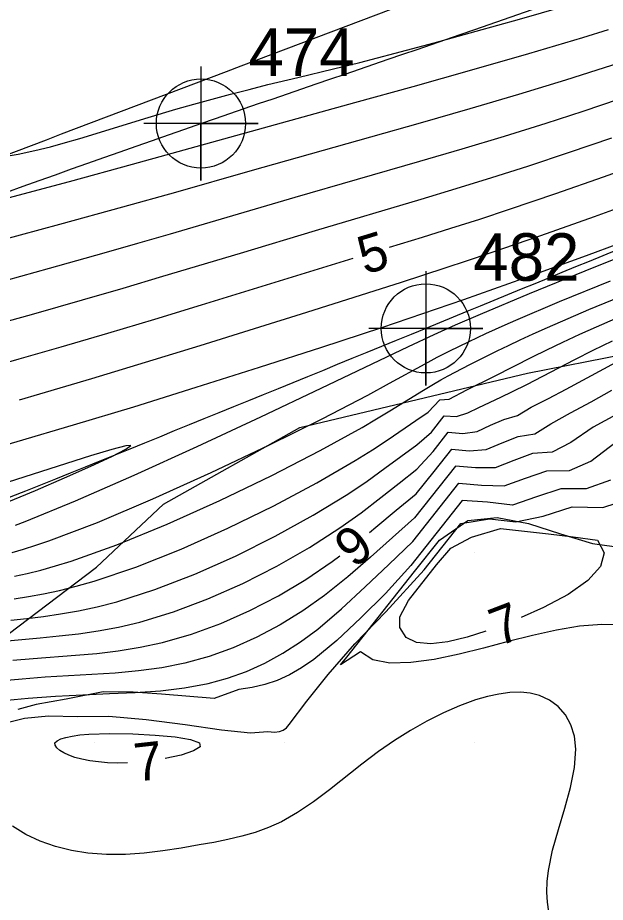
# Model space of a CAD drawing. Extents: x 2602990 to 2605851, y 618069 to 619180.
# Drawn here: x 2603855.97 to 2603886.87, y 618561.61 to 618608.13 of the extents above; entities that cross this region are included whole.
import ezdxf

# ---------------------------------------------------------------- set-up
doc = ezdxf.new("R2010")
doc.units = 0
for name, color, linetype in [('DTM Contours Major', 7, 'Continuous'), ('DTM Contours Minor', 7, 'Continuous'), ('DTM Contours Minor Text', 7, 'Continuous'), ('Exist DTM Breakline', 7, 'Continuous'), ('Exist DTM Breakline Cogo Number', 7, 'Continuous'), ('Exist DTM Breakline Cogo Point CELL', 7, 'Continuous'), ('Exist DTM Crownline', 7, 'Continuous'), ('Exist DTM QL2 LIDAR Elevation Point', 7, 'Continuous'), ('Exist Roads EOP', 7, 'Continuous'), ('PH Exist DTM Obscure Area', 7, 'Continuous')]:
    doc.layers.add(name, color=color, linetype=linetype)

# ---------------------------------------------------------------- blocks, each defined once
blk = doc.blocks.new('EXIST DTM BREAKLINE COGO POINT')
at = {"layer": 'Exist DTM Breakline Cogo Point CELL'}
blk.add_lwpolyline([(0, 0.06), (0, -0.06), (0, 0), (0.06, 0), (-0.06, 0)], dxfattribs=at)
blk.add_circle((0, 0), 0.04688, dxfattribs=at)

msp = doc.modelspace()

# ---------------------------------------------------------------- linework, layer by layer
at = {"layer": 'DTM Contours Major'}
for points in [[(2603888.008, 618605.886), (2603886.413, 618605.368), (2603884.768, 618604.847), (2603882.301, 618604.093), (2603879.74, 618603.337), (2603877.131, 618602.586), (2603874.521, 618601.846), (2603868.172, 618600.057), (2603864.266, 618598.949), (2603861.475, 618598.169), (2603858.162, 618597.26), (2603850.902, 618595.299), (2603847.242, 618594.311), (2603843.753, 618593.362), (2603839.992, 618592.317), (2603837.792, 618591.687), (2603837.315, 618591.546)], [(2603855.245, 618575.339), (2603856.182, 618575.431), (2603857.154, 618575.522), (2603858.146, 618575.619), (2603859.16, 618575.738), (2603860.202, 618575.89), (2603861.274, 618576.089), (2603862.382, 618576.349), (2603864.151, 618576.885), (2603865.971, 618577.569), (2603867.798, 618578.379), (2603869.593, 618579.288), (2603871.311, 618580.272), (2603872.912, 618581.305), (2603874.022, 618582.102), (2603875.056, 618582.894), (2603876.03, 618583.663), (2603876.958, 618584.389), (2603877.809, 618585.326), (2603878.602, 618586.335), (2603879.382, 618586.26), (2603880.124, 618586.379), (2603880.823, 618586.699), (2603881.53, 618587.007), (2603882.256, 618587.219), (2603882.973, 618587.652), (2603883.875, 618588.1), (2603884.806, 618588.593), (2603886.789, 618589.672), (2603887.858, 618590.239)]]:
    msp.add_lwpolyline(points, dxfattribs=at)
at = {"layer": 'DTM Contours Minor'}
for points in [[(2603855.044, 618600.793), (2603855.989, 618600.961), (2603856.868, 618601.149), (2603857.693, 618601.351), (2603858.475, 618601.565), (2603859.226, 618601.785), (2603862.821, 618602.891), (2603864.274, 618603.321), (2603865.222, 618603.59), (2603866.185, 618603.854), (2603867.16, 618604.113), (2603868.142, 618604.366), (2603869.126, 618604.612), (2603870.706, 618604.994), (2603872.571, 618605.439), (2603873.964, 618605.783), (2603875.815, 618606.261), (2603877.873, 618606.812), (2603880.077, 618607.419), (2603882.362, 618608.062), (2603884.664, 618608.722)], [(2603887.024, 618607.495), (2603885.658, 618607.079), (2603882.828, 618606.24), (2603879.824, 618605.374), (2603876.743, 618604.503), (2603873.681, 618603.648), (2603861.987, 618600.412), (2603858.675, 618599.509), (2603855.451, 618598.645)], [(2603887.592, 618603.844), (2603885.682, 618603.205), (2603883.744, 618602.575), (2603881.548, 618601.889), (2603879.327, 618601.219), (2603877.098, 618600.565), (2603870.548, 618598.676), (2603863.981, 618596.749), (2603862.273, 618596.253), (2603860.493, 618595.744), (2603857.614, 618594.94), (2603854.592, 618594.111), (2603848.408, 618592.44), (2603845.391, 618591.628), (2603841.247, 618590.5), (2603838.762, 618589.809), (2603836.238, 618589.09), (2603834.913, 618588.704), (2603831.563, 618587.709), (2603827.989, 618586.623), (2603824.341, 618585.491)], [(2603887.183, 618601.8), (2603884.967, 618601.04), (2603882.772, 618600.31), (2603880.882, 618599.706), (2603879.014, 618599.129), (2603877.16, 618598.57), (2603871.616, 618596.931), (2603867.657, 618595.741), (2603863.585, 618594.515), (2603861.491, 618593.894), (2603859.35, 618593.271), (2603856.789, 618592.545), (2603854.186, 618591.822), (2603851.573, 618591.109), (2603842.337, 618588.623), (2603840.722, 618588.184), (2603839.112, 618587.74), (2603837.48, 618587.284), (2603835.801, 618586.806), (2603834.05, 618586.299), (2603831.02, 618585.4), (2603827.844, 618584.434), (2603824.636, 618583.434)], [(2603889.317, 618600.657), (2603886.759, 618599.746), (2603884.241, 618598.865), (2603881.809, 618598.04), (2603880.249, 618597.529), (2603878.73, 618597.045), (2603877.233, 618596.579), (2603875.503, 618596.05)], [(2603889.179, 618598.716), (2603886.283, 618597.669), (2603883.464, 618596.666), (2603880.792, 618595.742), (2603879.597, 618595.34), (2603878.434, 618594.955), (2603876.137, 618594.213), (2603871.157, 618592.637), (2603868.395, 618591.768), (2603865.547, 618590.88), (2603862.676, 618589.995), (2603859.844, 618589.137), (2603857.115, 618588.329), (2603856.049, 618588.021)], [(2603889.261, 618596.864), (2603885.852, 618595.61), (2603882.556, 618594.417), (2603879.401, 618593.301), (2603877.253, 618592.561), (2603875.093, 618591.832), (2603871.94, 618590.791), (2603868.661, 618589.731), (2603865.337, 618588.678), (2603862.052, 618587.659), (2603858.887, 618586.699), (2603855.926, 618585.825), (2603854.594, 618585.441), (2603853.308, 618585.077), (2603850.792, 618584.38), (2603848.215, 618583.684), (2603842.883, 618582.261), (2603840.061, 618581.504), (2603837.211, 618580.728), (2603834.389, 618579.944), (2603831.652, 618579.159), (2603829.703, 618578.581), (2603827.821, 618578.002), (2603826.01, 618577.422)], [(2603855.852, 618581.453), (2603856.358, 618581.644), (2603859.009, 618582.723), (2603862.09, 618584.072), (2603865.403, 618585.581), (2603868.748, 618587.144), (2603871.926, 618588.651), (2603876.521, 618590.841), (2603877.869, 618591.467), (2603878.995, 618591.975), (2603880.304, 618592.548), (2603882.876, 618593.63), (2603885.805, 618594.822), (2603889.004, 618596.095)], [(2603873.591, 618595.465), (2603870.405, 618594.491), (2603865.617, 618593.018), (2603863.158, 618592.268), (2603860.687, 618591.525), (2603858.229, 618590.801), (2603856.033, 618590.171), (2603853.864, 618589.563), (2603851.72, 618588.973), (2603849.597, 618588.397), (2603841.466, 618586.216), (2603839.48, 618585.676), (2603837.466, 618585.12), (2603835.409, 618584.542), (2603833.296, 618583.935), (2603830.607, 618583.142), (2603827.869, 618582.312), (2603825.136, 618581.458)], [(2603855.684, 618580.011), (2603856.279, 618580.187), (2603856.915, 618580.388), (2603857.596, 618580.619), (2603860.157, 618581.594), (2603863.066, 618582.825), (2603866.133, 618584.21), (2603869.167, 618585.65), (2603871.977, 618587.042), (2603874.373, 618588.285), (2603875.524, 618588.91), (2603877.389, 618589.939), (2603878.028, 618590.277), (2603878.653, 618590.596), (2603879.703, 618591.11), (2603880.588, 618591.527), (2603881.595, 618591.983), (2603882.155, 618592.229), (2603884.449, 618593.2), (2603887.131, 618594.291)], [(2603855.796, 618578.758), (2603856.471, 618578.909), (2603857.19, 618579.088), (2603857.957, 618579.301), (2603858.777, 618579.554), (2603861.177, 618580.415), (2603863.835, 618581.507), (2603866.602, 618582.749), (2603869.33, 618584.062), (2603871.87, 618585.366), (2603874.074, 618586.582), (2603874.842, 618587.032), (2603875.54, 618587.455), (2603877.31, 618588.554), (2603877.825, 618588.864), (2603878.214, 618589.087), (2603878.595, 618589.298), (2603878.973, 618589.499), (2603879.74, 618589.892), (2603881.188, 618590.614), (2603881.769, 618590.897), (2603882.396, 618591.196), (2603883.078, 618591.513), (2603883.821, 618591.849), (2603885.997, 618592.786), (2603888.481, 618593.804)], [(2603855.786, 618577.578), (2603856.54, 618577.697), (2603857.33, 618577.841), (2603858.163, 618578.016), (2603859.044, 618578.231), (2603859.98, 618578.495), (2603862.187, 618579.241), (2603864.569, 618580.191), (2603867.02, 618581.284), (2603869.433, 618582.463), (2603871.7, 618583.669), (2603873.715, 618584.843), (2603874.623, 618585.415), (2603875.449, 618585.96), (2603876.904, 618586.951), (2603877.558, 618587.389), (2603878.157, 618588.034), (2603878.655, 618588.073), (2603879.592, 618588.562), (2603881.038, 618589.279), (2603883.036, 618590.291), (2603883.799, 618590.67), (2603884.625, 618591.07), (2603885.523, 618591.49), (2603887.555, 618592.387)], [(2603855.603, 618576.442), (2603856.448, 618576.539), (2603857.32, 618576.648), (2603858.223, 618576.781), (2603859.164, 618576.947), (2603860.147, 618577.157), (2603861.179, 618577.422), (2603863.175, 618578.061), (2603865.277, 618578.874), (2603867.413, 618579.823), (2603869.513, 618580.867), (2603871.506, 618581.966), (2603873.321, 618583.08), (2603874.342, 618583.768), (2603875.28, 618584.437), (2603876.961, 618585.673), (2603877.721, 618586.343), (2603878.396, 618587.2), (2603879.034, 618587.165), (2603879.633, 618587.347), (2603880.208, 618587.629), (2603881.381, 618588.179), (2603881.986, 618588.468), (2603882.745, 618588.848), (2603885.27, 618590.165), (2603886.225, 618590.648), (2603887.252, 618591.147)], [(2603874.469, 618581.069), (2603874.797, 618581.338), (2603875.869, 618582.242), (2603876.912, 618583.102), (2603877.866, 618584.273), (2603878.796, 618585.447), (2603879.715, 618585.352), (2603880.605, 618585.418), (2603881.438, 618585.772), (2603882.28, 618586.11), (2603883.154, 618586.254), (2603883.996, 618586.769), (2603885.042, 618587.349), (2603886.114, 618587.926), (2603887.212, 618588.544)], [(2603887.45, 618587.258), (2603886.234, 618586.593), (2603885.048, 618585.793), (2603884.064, 618585.287), (2603883.037, 618585.211), (2603882.053, 618584.846), (2603881.079, 618584.462), (2603880.039, 618584.455), (2603878.983, 618584.555), (2603876.834, 618581.837), (2603874.517, 618579.771), (2603873.329, 618578.735), (2603872.104, 618577.75), (2603870.954, 618576.933), (2603869.766, 618576.199), (2603868.548, 618575.553), (2603867.302, 618574.999), (2603866.035, 618574.542), (2603864.75, 618574.188), (2603863.541, 618573.949), (2603862.324, 618573.783), (2603861.099, 618573.67), (2603859.87, 618573.59), (2603858.637, 618573.523), (2603857.403, 618573.45), (2603856.196, 618573.356), (2603854.989, 618573.243)], [(2603855.052, 618572.204), (2603856.521, 618572.347), (2603857.958, 618572.457), (2603859.393, 618572.531), (2603860.79, 618572.586), (2603862.15, 618572.648), (2603863.469, 618572.74), (2603864.745, 618572.889), (2603865.976, 618573.119), (2603867.001, 618573.398), (2603867.995, 618573.757), (2603868.963, 618574.194), (2603869.908, 618574.712), (2603870.836, 618575.309), (2603871.75, 618575.986), (2603873, 618577.046), (2603874.243, 618578.196), (2603875.49, 618579.377), (2603876.741, 618580.591), (2603879.169, 618583.657), (2603880.361, 618583.555), (2603881.547, 618583.511), (2603882.665, 618583.921), (2603883.796, 618584.308), (2603884.976, 618584.316), (2603886.108, 618584.808), (2603887.437, 618585.83)], [(2603855.296, 618582.61), (2603856.895, 618583.278), (2603858.434, 618583.938), (2603859.809, 618584.547), (2603860.916, 618585.061), (2603861.652, 618585.436), (2603861.914, 618585.63), (2603861.646, 618585.614), (2603860.915, 618585.42), (2603859.803, 618585.084), (2603855.002, 618583.569)], [(2603887.142, 618583.812), (2603885.866, 618583.352), (2603884.524, 618583.355), (2603883.247, 618582.94), (2603881.985, 618582.501), (2603880.666, 618582.65), (2603879.345, 618582.751), (2603876.631, 618579.325), (2603875.308, 618577.861), (2603874.008, 618576.578), (2603872.753, 618575.386), (2603871.537, 618574.376), (2603870.898, 618573.937), (2603870.261, 618573.574), (2603869.618, 618573.283), (2603868.963, 618573.061), (2603868.288, 618572.907), (2603867.588, 618572.797), (2603866.3, 618572.336), (2603863.52, 618572.558), (2603862.044, 618572.671), (2603860.455, 618572.689), (2603858.513, 618572.298), (2603856.931, 618572.016), (2603855.969, 618571.754)], [(2603869.124, 618570.587), (2603869.475, 618570.569), (2603869.736, 618570.596), (2603869.933, 618570.669), (2603870.093, 618570.79), (2603870.24, 618570.959), (2603871.168, 618572.198), (2603872.287, 618573.591), (2603873.694, 618575.205), (2603875.327, 618576.889), (2603877.343, 618579.09), (2603879.274, 618581.53), (2603880.78, 618581.782), (2603882.164, 618581.617), (2603883.598, 618581.917), (2603885.124, 618582.418), (2603886.738, 618582.383), (2603888.196, 618582.841)], [(2603887.384, 618576.212), (2603886.678, 618576.226), (2603885.511, 618576.136), (2603884.291, 618575.933), (2603883.033, 618575.65), (2603881.752, 618575.322), (2603880.463, 618574.982), (2603879.18, 618574.662), (2603877.868, 618574.388), (2603876.637, 618574.218), (2603875.541, 618574.197), (2603874.638, 618574.369), (2603873.985, 618574.78), (2603872.945, 618574.107), (2603873.271, 618574.512), (2603876.833, 618579.017), (2603878.142, 618580.662), (2603879.63, 618581.695), (2603881.188, 618581.848), (2603882.829, 618581.531), (2603884.514, 618580.993), (2603886.198, 618580.485), (2603887.841, 618580.258)], [(2603879.823, 618580.809), (2603881.351, 618581.278), (2603882.61, 618581.13), (2603883.887, 618580.985), (2603885.175, 618580.833), (2603886.454, 618580.66), (2603886.806, 618580), (2603886.616, 618579.279), (2603885.949, 618578.54), (2603884.913, 618577.808), (2603883.618, 618577.109), (2603882.443, 618576.588)], [(2603880.575, 618575.876), (2603879.6, 618575.565), (2603878.587, 618575.317), (2603877.69, 618575.206), (2603876.945, 618575.269), (2603876.391, 618575.543), (2603876.063, 618576.063), (2603876.055, 618576.625), (2603876.522, 618577.489), (2603877.998, 618579.356), (2603878.745, 618580.243), (2603879.823, 618580.809)], [(2603855.71, 618574.34), (2603856.782, 618574.434), (2603858.998, 618574.602), (2603860.122, 618574.703), (2603861.258, 618574.838), (2603862.409, 618575.022), (2603863.576, 618575.272), (2603865.107, 618575.712), (2603866.647, 618576.277), (2603868.177, 618576.954), (2603869.676, 618577.73), (2603871.125, 618578.592), (2603872.503, 618579.527), (2603872.9, 618579.829)], [(2603883.903, 618561.113), (2603883.818, 618561.616), (2603883.785, 618562.147), (2603883.804, 618562.707), (2603883.873, 618563.293), (2603884.093, 618564.35), (2603884.398, 618565.45), (2603884.731, 618566.563), (2603885.033, 618567.659), (2603885.247, 618568.706), (2603885.315, 618569.674), (2603885.239, 618570.349), (2603885.052, 618570.951), (2603884.765, 618571.474), (2603884.388, 618571.909), (2603883.932, 618572.251), (2603883.406, 618572.491), (2603882.923, 618572.61), (2603882.402, 618572.658), (2603881.85, 618572.642), (2603881.27, 618572.565), (2603880.667, 618572.434), (2603880.044, 618572.254), (2603879.205, 618571.95), (2603878.35, 618571.578), (2603877.487, 618571.143), (2603876.625, 618570.654), (2603875.772, 618570.117), (2603874.937, 618569.539), (2603874.058, 618568.877), (2603872.361, 618567.535), (2603871.526, 618566.905), (2603870.687, 618566.336), (2603869.837, 618565.852), (2603869.155, 618565.544), (2603868.459, 618565.293), (2603867.748, 618565.087), (2603867.02, 618564.916), (2603866.273, 618564.767), (2603865.508, 618564.628), (2603864.565, 618564.466), (2603863.599, 618564.319), (2603862.619, 618564.202), (2603861.631, 618564.131), (2603860.643, 618564.122), (2603859.662, 618564.19), (2603858.794, 618564.329), (2603857.951, 618564.542), (2603857.146, 618564.827), (2603856.391, 618565.184), (2603855.699, 618565.611)], [(2603855.34, 618571.058), (2603856.332, 618571.303), (2603857.582, 618571.415), (2603859.108, 618571.379), (2603860.765, 618571.403), (2603862.73, 618571.228), (2603864.776, 618570.956), (2603866.675, 618570.69), (2603868.2, 618570.533), (2603869.124, 618570.587)], [(2603859.702, 618570.46), (2603860.813, 618570.484), (2603862.014, 618570.465), (2603863.196, 618570.406), (2603864.248, 618570.308), (2603865.061, 618570.172), (2603865.524, 618570), (2603865.558, 618569.794), (2603865.212, 618569.573), (2603864.571, 618569.357), (2603863.726, 618569.169)], [(2603861.74, 618568.947), (2603861.734, 618568.947), (2603861.205, 618568.939), (2603860.696, 618568.955), (2603860.213, 618568.994), (2603859.761, 618569.053), (2603859.347, 618569.133), (2603858.977, 618569.23), (2603858.658, 618569.344), (2603858.391, 618569.469), (2603858.181, 618569.602), (2603858.031, 618569.738), (2603857.944, 618569.872), (2603857.925, 618570), (2603858.042, 618570.109), (2603858.233, 618570.205), (2603858.498, 618570.288), (2603858.832, 618570.359), (2603859.234, 618570.416), (2603859.702, 618570.46)]]:
    msp.add_lwpolyline(points, dxfattribs=at)
at = {"layer": 'Exist DTM Breakline'}
msp.add_spline([(2603647.352, 618520.802), (2603704.337, 618541.966), (2603758.983, 618562.663), (2603811.118, 618582.434), (2603865.604, 618602.567), (2603913.966, 618621.231), (2603963.574, 618640.143), (2603974.725, 618636.355), (2603978.77, 618630.138), (2603971.844, 618627.992), (2603956.88, 618621.982), (2603923.969, 618609.772), (2603877.426, 618591.796), (2603827.273, 618571.857), (2603776.875, 618552.809), (2603720.479, 618530.104), (2603675.109, 618514.176), (2603657.355, 618505.354), (2603640.368, 618498.804), (2603619.191, 618491.366), (2603591.676, 618480.386)], degree=3, dxfattribs=at)
at = {"layer": 'Exist DTM Crownline'}
msp.add_spline([(2603233.488, 618380.754), (2603285.185, 618400.095), (2603335.457, 618418.629), (2603390.812, 618439.069), (2603440.087, 618457.325), (2603493.996, 618477.231), (2603542.655, 618495.301), (2603600.808, 618516.867), (2603653.659, 618536.362), (2603706.222, 618555.742), (2603764.811, 618577.593), (2603823.52, 618599.847), (2603878.564, 618620.56), (2603937.951, 618643.078), (2603997.369, 618665.789), (2604036.209, 618680.665), (2604055.311, 618688.017)], degree=3, dxfattribs=at)
at = {"layer": 'Exist DTM QL2 LIDAR Elevation Point'}
for p, q in [((2603880, 618580), (2603880, 618580)), ((2603860, 618570), (2603860, 618570)), ((2603870, 618570), (2603870, 618570)), ((2603880, 618570), (2603880, 618570))]:
    msp.add_line(p, q, dxfattribs=at)
at = {"layer": 'Exist Roads EOP'}
for points in [[(2603230.17, 618389.98), (2603282.929, 618409.597), (2603332.773, 618427.868), (2603388.167, 618448.413), (2603437.203, 618466.721), (2603490.778, 618486.527), (2603539.039, 618504.558), (2603597.451, 618526.156), (2603651.053, 618545.972), (2603705.208, 618566.084), (2603762.02, 618587.183), (2603820.334, 618609.162), (2603876.341, 618629.99), (2603934.909, 618652.28), (2603996.409, 618675.568), (2604033.216, 618689.957), (2604052.01, 618697.199)], [(2604034.633, 618668.486), (2603984.89, 618650.123), (2603936.767, 618631.654), (2603888.195, 618613.335), (2603837.766, 618594.258), (2603782.918, 618573.705), (2603731.939, 618554.39), (2603671.126, 618532.171), (2603621.822, 618514.106), (2603561.545, 618491.877), (2603506.421, 618471.293), (2603452.163, 618451.33), (2603398.364, 618431.316), (2603341.431, 618410.355), (2603281.65, 618388.199), (2603223.033, 618366.475), (2603185.717, 618352.612)]]:
    msp.add_spline(points, degree=3, dxfattribs=at)
at = {"layer": 'PH Exist DTM Obscure Area'}
msp.add_lwpolyline([(2603798.072, 618555.067), (2603811.904, 618561.907), (2603818.134, 618565.66), (2603832.803, 618570.873), (2603839.33, 618572.584), (2603846.942, 618574.716), (2603854.44, 618574.938), (2603860.119, 618579.23), (2603863.627, 618582.543), (2603870.809, 618586.579), (2603882.777, 618589.443), (2603887.948, 618590.456), (2603896.498, 618594.099), (2603908.097, 618596.875)], dxfattribs=at)

# ---------------------------------------------------------------- block references
at = {"layer": 'Exist DTM Breakline Cogo Point CELL', "xscale": 50, "yscale": 50}
for p in [(2603865.604, 618602.567), (2603877.426, 618591.796)]:
    msp.add_blockref('EXIST DTM BREAKLINE COGO POINT', p, dxfattribs=at)

# ---------------------------------------------------------------- texts
at = {"layer": 'DTM Contours Minor Text'}
for s, rotation, p in [('5', 17.0015, (2603874.214, 618594.61)), ('6', 218.3268, (2603873.587, 618581.626)), ('7', 20.884, (2603881.259, 618575.054)), ('7', 6.3651, (2603862.198, 618567.957))]:
    msp.add_text(s, height=2, rotation=rotation, dxfattribs=at).set_placement(p)
at = {"layer": 'Exist DTM Breakline Cogo Number'}
for s, p in [('474', (2603868.104, 618605.067)), ('482', (2603879.926, 618594.296))]:
    msp.add_text(s, height=2.5, dxfattribs=at).set_placement(p)

doc.saveas('drawing.dxf')
